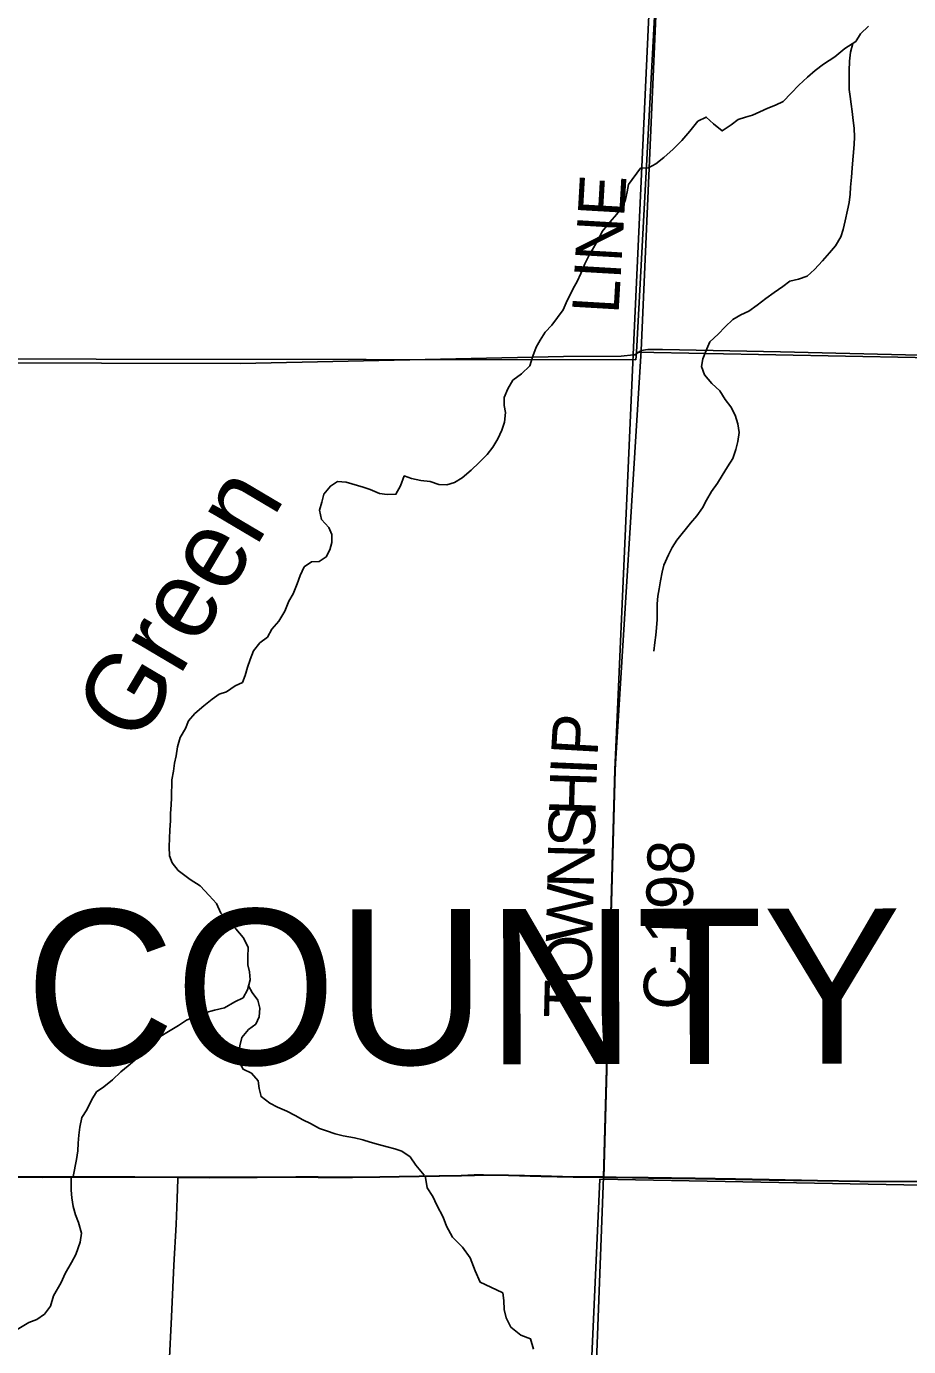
# Model space of a CAD drawing. Extents: x -8.5 to 18.7, y -20.3 to 7.
# Drawn here: x -2.138 to 0.015, y -11.043 to -7.821 of the extents above; entities that cross this region are included whole.
import ezdxf

# ---------------------------------------------------------------- set-up
doc = ezdxf.new("R2010")
doc.units = 0
for name, color, linetype in [('GM_X_Corporation', 7, 'Continuous'), ('GM_X_County_Road', 7, 'Continuous'), ('GM_X_County_Road_Text', 7, 'Continuous'), ('GM_X_County_Text', 7, 'Continuous'), ('GM_X_Minor_River', 7, 'Continuous'), ('GM_X_Minor_River_Text', 7, 'Continuous'), ('GM_X_Section', 7, 'Continuous'), ('GM_X_Township', 7, 'Continuous'), ('GM_X_Township_Road', 7, 'Continuous'), ('SH_Cut_Line', 7, 'Continuous')]:
    doc.layers.add(name, color=color, linetype=linetype)

msp = doc.modelspace()

# ---------------------------------------------------------------- linework, layer by layer
at = {"layer": 'GM_X_Corporation'}
for points in [[(-2.1696, -10.6282), (-2.0987, -10.6286), (-1.9272, -10.6285), (-1.8738, -10.6285), (-1.7692, -10.6292), (-1.7321, -10.629), (-1.6924, -10.6294), (-1.5755, -10.6291), (-1.481, -10.6285), (-1.4263, -10.6288), (-1.3432, -10.629), (-1.2761, -10.6282), (-1.2289, -10.6275), (-1.1306, -10.6259), (-1.0771, -10.6248), (-1.0451, -10.6238), (-1.0226, -10.6233), (-0.962, -10.6242), (-0.8824, -10.6263), (-0.8041, -10.6281), (-0.7294, -10.6288), (-0.7017, -9.6354), (-0.6581, -8.641), (-0.6572, -8.6212), (-0.5278, -5.82)], [(-0.8073, -12.6653), (-0.7294, -10.6288), (-0.8041, -10.6281), (-0.8824, -10.6263), (-0.962, -10.6242), (-1.0226, -10.6233), (-1.0451, -10.6238), (-1.0771, -10.6248), (-1.1306, -10.6259), (-1.2289, -10.6275), (-1.2761, -10.6282), (-1.3432, -10.629), (-1.4263, -10.6288), (-1.481, -10.6285), (-1.5755, -10.6291), (-1.6924, -10.6294), (-1.7321, -10.629), (-1.7692, -10.6292), (-1.8738, -10.6285), (-1.9272, -10.6285), (-2.0987, -10.6286), (-2.1696, -10.6282)], [(0.0755, -10.6395), (-0.1044, -10.6386), (-0.2076, -10.6374), (-0.3253, -10.6352), (-0.4077, -10.6336), (-0.5059, -10.6318), (-0.6203, -10.6302), (-0.6985, -10.6291), (-0.7294, -10.6288), (-0.8073, -12.6653)]]:
    msp.add_lwpolyline(points, dxfattribs=at)
at = {"layer": 'GM_X_County_Road'}
msp.add_line((-0.7002, -9.6204), (-0.6374, -8.6114), dxfattribs=at)
for points in [[(-0.6374, -8.6114), (-0.5871, -7.4603), (-0.5471, -6.5318), (-0.5274, -5.8211)], [(-4.8054, -8.6334), (-4.2254, -8.6404), (-3.6044, -8.6405), (-3.2741, -8.6405), (-2.6355, -8.6408), (-1.6159, -8.6434), (-0.8272, -8.6263), (-0.6867, -8.6253), (-0.6567, -8.6223), (-0.6531, -8.6219), (-0.6374, -8.6114)], [(-0.6374, -8.6114), (-0.6211, -8.6091), (-0.5859, -8.6093), (-0.2973, -8.6151), (0.5826, -8.6362), (1.2105, -8.6468), (1.398, -8.6543)], [(-0.729, -10.6299), (-0.7012, -9.6365), (-0.7002, -9.6204)], [(-2.7369, -10.6294), (-2.7037, -10.6299), (-2.5806, -10.6299), (-2.5011, -10.6298), (-2.3432, -10.6296), (-2.1692, -10.6293), (-2.0983, -10.6297), (-1.9268, -10.6296), (-1.8733, -10.6296), (-1.7688, -10.6303)], [(-1.7688, -10.6303), (-1.7317, -10.6302), (-1.6919, -10.6305), (-1.575, -10.6302), (-1.4806, -10.6296), (-1.4259, -10.6299), (-1.3428, -10.6301), (-1.2756, -10.6293), (-1.2284, -10.6286), (-1.1302, -10.627), (-1.0767, -10.6259), (-1.0447, -10.6249), (-1.0221, -10.6244), (-0.9616, -10.6253), (-0.882, -10.6274), (-0.8037, -10.6292), (-0.729, -10.6299)], [(-0.729, -10.6299), (-0.6981, -10.6302), (-0.6198, -10.6313), (-0.5055, -10.6329), (-0.4073, -10.6347), (-0.3249, -10.6363), (-0.2072, -10.6385), (-0.104, -10.6397), (0.076, -10.6406), (0.1814, -10.641)]]:
    msp.add_lwpolyline(points, dxfattribs=at)
at = {"layer": 'GM_X_Minor_River'}
for points in [[(-0.0832, -7.82), (-0.1024, -7.8387), (-0.114, -7.8576), (-0.1407, -7.8748), (-0.1653, -7.895), (-0.1928, -7.9129), (-0.2127, -7.9279), (-0.2318, -7.9444), (-0.2525, -7.9639), (-0.2717, -7.9834)], [(-0.1211, -7.8621), (-0.1264, -7.8833), (-0.129, -7.9053), (-0.13, -7.9295), (-0.1303, -7.9531), (-0.1297, -7.9743), (-0.1277, -7.9918), (-0.1248, -8.0108), (-0.1228, -8.0283), (-0.12, -8.0504), (-0.1179, -8.0694), (-0.1167, -8.0906), (-0.1176, -8.1081), (-0.1194, -8.1286), (-0.1211, -8.146), (-0.1228, -8.1665), (-0.1246, -8.1885), (-0.1264, -8.2128), (-0.1273, -8.2302), (-0.1298, -8.2507), (-0.1339, -8.2689), (-0.1395, -8.2954), (-0.145, -8.3166), (-0.1505, -8.334), (-0.1637, -8.3559), (-0.1783, -8.3732), (-0.1952, -8.3927), (-0.2144, -8.4138), (-0.2328, -8.4303), (-0.2541, -8.4376), (-0.2747, -8.4427), (-0.2922, -8.4554), (-0.3129, -8.4704), (-0.3335, -8.4846), (-0.355, -8.5011), (-0.3749, -8.5153), (-0.3947, -8.5249), (-0.4138, -8.5361), (-0.433, -8.5541), (-0.4498, -8.5714), (-0.4705, -8.5902), (-0.4776, -8.6076), (-0.4869, -8.6318), (-0.4902, -8.6507), (-0.4828, -8.6713), (-0.4649, -8.692), (-0.4461, -8.7104), (-0.4327, -8.731), (-0.4185, -8.7494), (-0.4081, -8.7693), (-0.4015, -8.7906), (-0.3987, -8.8119), (-0.402, -8.8339), (-0.4068, -8.8536), (-0.4138, -8.8755), (-0.427, -8.8959), (-0.4401, -8.917), (-0.4517, -8.9351), (-0.4663, -8.9554), (-0.478, -8.9773), (-0.488, -8.9954), (-0.5019, -9.015), (-0.5173, -9.0331), (-0.5511, -9.0744), (-0.562, -9.0926), (-0.5713, -9.1107), (-0.5822, -9.1356), (-0.5869, -9.153), (-0.5902, -9.1735), (-0.5942, -9.1932), (-0.5967, -9.2114), (-0.5984, -9.2296), (-0.5989, -9.2683), (-0.6006, -9.2888), (-0.6023, -9.3062), (-0.604, -9.3244), (-0.6066, -9.3457)], [(-0.2717, -7.9834), (-0.2909, -8.0037), (-0.31, -8.0126), (-0.3283, -8.02), (-0.3481, -8.0289), (-0.3656, -8.0371), (-0.3831, -8.0422), (-0.4007, -8.0481), (-0.4182, -8.0608), (-0.4404, -8.0757), (-0.4615, -8.0588), (-0.4787, -8.0419), (-0.4993, -8.0523), (-0.5186, -8.0764), (-0.5385, -8.099), (-0.56, -8.12), (-0.5823, -8.141), (-0.6022, -8.156), (-0.6197, -8.1657), (-0.6394, -8.167), (-0.6687, -8.2062), (-0.672, -8.2243), (-0.676, -8.2433), (-0.6822, -8.2607), (-0.6976, -8.2795), (-0.7138, -8.2975), (-0.733, -8.3209), (-0.7415, -8.3382), (-0.7539, -8.3609), (-0.7648, -8.379), (-0.7749, -8.4001), (-0.785, -8.4236), (-0.7936, -8.4432), (-0.8036, -8.4606), (-0.8207, -8.4953), (-0.8285, -8.5127), (-0.8416, -8.5315), (-0.8562, -8.5496), (-0.8723, -8.5669), (-0.8847, -8.5865), (-0.894, -8.6038), (-0.9026, -8.6258), (-0.9097, -8.6492), (-0.9296, -8.6687), (-0.9511, -8.6844), (-0.9634, -8.7056), (-0.972, -8.726), (-0.9722, -8.7457), (-0.9686, -8.7632), (-0.9712, -8.7867), (-0.9775, -8.8064), (-0.9876, -8.8276), (-0.9999, -8.8479), (-1.0138, -8.8652), (-1.033, -8.8848), (-1.0529, -8.9035), (-1.0744, -8.9223), (-1.0935, -8.9342), (-1.1125, -8.9393), (-1.1315, -8.9384), (-1.1526, -8.9313), (-1.1753, -8.9288), (-1.1988, -8.924), (-1.2162, -8.9177), (-1.2256, -8.9419), (-1.2364, -8.9623), (-1.2577, -8.9628), (-1.2766, -8.9603), (-1.2993, -8.951), (-1.3166, -8.9455), (-1.3575, -8.9329), (-1.3787, -8.9312), (-1.3963, -8.9424), (-1.4124, -8.9619), (-1.4172, -8.9816), (-1.4227, -9.0013), (-1.4184, -9.0241), (-1.4004, -9.0433), (-1.3931, -9.0608), (-1.3925, -9.0806), (-1.398, -9.098), (-1.4066, -9.1153), (-1.4241, -9.1265), (-1.4424, -9.1271), (-1.4607, -9.1398), (-1.4701, -9.161), (-1.4771, -9.1814), (-1.4873, -9.2056), (-1.4981, -9.2237), (-1.5075, -9.2479), (-1.5221, -9.272), (-1.5391, -9.2916), (-1.5499, -9.3112), (-1.5683, -9.3254), (-1.5837, -9.345), (-1.5922, -9.3662), (-1.5985, -9.3843), (-1.6041, -9.4048), (-1.6111, -9.4222), (-1.6286, -9.4303), (-1.65, -9.4445)], [(-1.65, -9.4445), (-1.6676, -9.4504), (-1.6851, -9.4624), (-1.705, -9.4789), (-1.7273, -9.4976), (-1.7426, -9.5157), (-1.7504, -9.5338), (-1.7628, -9.5564), (-1.7699, -9.5791), (-1.7732, -9.6011), (-1.7772, -9.6185), (-1.7797, -9.6382), (-1.7837, -9.6595), (-1.7842, -9.7035), (-1.7852, -9.7209), (-1.7869, -9.7414), (-1.7871, -9.7589), (-1.7882, -9.7824), (-1.7891, -9.8021), (-1.7901, -9.8234), (-1.7889, -9.8447), (-1.783, -9.8622), (-1.768, -9.8806), (-1.7387, -9.9029), (-1.7146, -9.9183), (-1.6921, -9.9421), (-1.6741, -9.9613), (-1.6638, -9.9849), (-1.645, -10.0049), (-1.627, -10.0233), (-1.609, -10.044), (-1.5972, -10.0677), (-1.5982, -10.0919), (-1.5977, -10.1109), (-1.5941, -10.1284), (-1.592, -10.1474), (-1.5984, -10.1724), (-1.6092, -10.1913), (-1.6298, -10.2017), (-1.655, -10.2158), (-1.6793, -10.2217), (-1.7029, -10.2282), (-1.7273, -10.2371), (-1.7479, -10.246), (-1.767, -10.2587), (-1.7914, -10.2736), (-1.8106, -10.2855), (-1.8282, -10.3013), (-1.8489, -10.3216), (-1.8681, -10.3388), (-1.8903, -10.3576), (-1.9079, -10.3718), (-1.9286, -10.3913), (-1.9493, -10.4086), (-1.9676, -10.4213), (-1.9784, -10.4394), (-1.9909, -10.4651), (-2.0032, -10.4839), (-2.008, -10.5074), (-2.0105, -10.5264), (-2.0123, -10.5461), (-2.0132, -10.565), (-2.0158, -10.5863), (-2.0241, -10.6277)], [(-1.5959, -10.1626), (-1.5871, -10.1786), (-1.5736, -10.197), (-1.5685, -10.2168), (-1.5703, -10.238), (-1.5788, -10.2561), (-1.5964, -10.2689), (-1.6126, -10.2884), (-1.6174, -10.3089), (-1.6198, -10.3263), (-1.6208, -10.3453), (-1.6097, -10.3659), (-1.5893, -10.3752), (-1.5728, -10.3944), (-1.57, -10.4126), (-1.5657, -10.4324), (-1.5439, -10.4486), (-1.5258, -10.4587), (-1.5031, -10.468), (-1.482, -10.4789), (-1.4639, -10.4897), (-1.445, -10.4982), (-1.4232, -10.5106), (-1.4058, -10.5161), (-1.3846, -10.5232), (-1.365, -10.5287), (-1.3377, -10.5336), (-1.3173, -10.5383), (-1.2991, -10.5438), (-1.2787, -10.5494), (-1.2575, -10.5549), (-1.2394, -10.5604), (-1.222, -10.5659), (-1.2017, -10.5798), (-1.1875, -10.5997), (-1.1675, -10.6245)], [(-2.0288, -10.6281), (-2.0288, -10.6609), (-2.0274, -10.6798), (-2.0245, -10.7011), (-2.0186, -10.7209), (-2.0112, -10.7399), (-2.0038, -10.7657), (-2.0069, -10.7877), (-2.0177, -10.818), (-2.0284, -10.8376), (-2.0438, -10.8641), (-2.0537, -10.886), (-2.0721, -10.9185), (-2.0798, -10.9443), (-2.0944, -10.9639), (-2.1134, -10.9767), (-2.1323, -10.9841), (-2.1612, -11.0014), (-2.1719, -11.0211), (-2.1759, -11.0461)], [(-1.1649, -10.625), (-1.1604, -10.6556), (-1.1461, -10.6761), (-1.1364, -10.6974), (-1.1207, -10.7271), (-1.1133, -10.7492), (-1.0983, -10.7758), (-1.0742, -10.8002), (-1.0555, -10.8261), (-1.0428, -10.8581), (-1.0309, -10.8854), (-1.0044, -10.8977), (-0.9758, -10.9116), (-0.9729, -10.9305), (-0.9722, -10.9518), (-0.9671, -10.9723), (-0.9559, -10.9951), (-0.9317, -11.015), (-0.9083, -11.0235), (-0.9009, -11.0493)]]:
    msp.add_lwpolyline(points, dxfattribs=at)
at = {"layer": 'GM_X_Section'}
for points in [[(1.4135, -6.7407), (1.3918, -8.6545), (-0.6492, -8.616), (-0.5532, -6.824), (-0.5496, -6.7247)], [(-0.5532, -6.824), (-0.6492, -8.616), (-0.6509, -8.6342), (-2.6276, -8.6318), (-2.6394, -7.7153), (-2.6885, -7.0783), (-2.6797, -6.76)], [(-0.7383, -10.6339), (1.1828, -10.6703), (1.1777, -12.6489), (-0.8294, -12.6494)]]:
    msp.add_lwpolyline(points, close=True, dxfattribs=at)
at = {"layer": 'GM_X_Township'}
msp.add_lwpolyline([(0.0755, -10.6395), (-0.1044, -10.6386), (-0.2076, -10.6374), (-0.3253, -10.6352), (-0.4077, -10.6336), (-0.5059, -10.6318), (-0.6203, -10.6302), (-0.6985, -10.6291), (-0.7294, -10.6288), (-0.7017, -9.6354), (-0.6581, -8.641), (-0.6572, -8.6212), (-0.5278, -5.82)], dxfattribs=at)
at = {"layer": 'GM_X_Township_Road'}
msp.add_lwpolyline([(-1.7899, -11.0858), (-1.7844, -10.9703), (-1.7784, -10.8437), (-1.7732, -10.7444), (-1.7704, -10.681), (-1.7689, -10.6343), (-1.7688, -10.6303)], dxfattribs=at)
at = {"layer": 'SH_Cut_Line'}
for points in [[(0.0755, -10.6395), (-0.1044, -10.6386), (-0.2076, -10.6374), (-0.3253, -10.6352), (-0.4077, -10.6336), (-0.5059, -10.6318), (-0.6203, -10.6302), (-0.6985, -10.6291), (-0.7294, -10.6288), (-0.8041, -10.6281), (-0.8824, -10.6263), (-0.962, -10.6242), (-1.0226, -10.6233), (-1.0451, -10.6238), (-1.0771, -10.6248), (-1.1306, -10.6259), (-1.2289, -10.6275), (-1.2761, -10.6282), (-1.3432, -10.629), (-1.4263, -10.6288), (-1.481, -10.6285), (-1.5755, -10.6291), (-1.6924, -10.6294), (-1.7321, -10.629), (-1.7692, -10.6292), (-1.8738, -10.6285), (-1.9272, -10.6285), (-2.0987, -10.6286), (-2.1696, -10.6282)], [(-2.1696, -10.6282), (-2.0987, -10.6286), (-1.9272, -10.6285), (-1.8738, -10.6285), (-1.7692, -10.6292), (-1.7321, -10.629), (-1.6924, -10.6294), (-1.5755, -10.6291), (-1.481, -10.6285), (-1.4263, -10.6288), (-1.3432, -10.629), (-1.2761, -10.6282), (-1.2289, -10.6275), (-1.1306, -10.6259), (-1.0771, -10.6248), (-1.0451, -10.6238), (-1.0226, -10.6233), (-0.962, -10.6242), (-0.8824, -10.6263), (-0.8041, -10.6281), (-0.7294, -10.6288), (-0.6985, -10.6291), (-0.6203, -10.6302), (-0.5059, -10.6318), (-0.4077, -10.6336), (-0.3253, -10.6352), (-0.2076, -10.6374), (-0.1044, -10.6386), (0.0755, -10.6395)]]:
    msp.add_lwpolyline(points, dxfattribs=at)

# ---------------------------------------------------------------- texts
at = {"layer": 'GM_X_County_Road_Text'}
for s, height, rotation, p in [('LINE', 0.11364, 86.6697, (-0.6931, -8.5239)), ('P', 0.1136, 86.7578, (-0.7444, -9.6032)), ('I', 0.1136, 87.5716, (-0.7464, -9.6494)), ('H', 0.1136, 88.2803, (-0.7494, -9.749)), ('S', 0.1136, 88.5833, (-0.7512, -9.8255)), ('N', 0.1136, 88.5828, (-0.7537, -9.9254)), ('C-198', 0.11364, 88.3475, (-0.5195, -10.2221)), ('W', 0.1136, 88.5833, (-0.757, -10.0571)), ('O', 0.1136, 88.5828, (-0.7594, -10.157)), ('T', 0.1136, 88.5856, (-0.7615, -10.242))]:
    msp.add_text(s, height=height, rotation=rotation, dxfattribs=at).set_placement(p)
at = {"layer": 'GM_X_County_Text'}
msp.add_text('SANDUSKY COUNTY', height=0.378788, rotation=0.0833, dxfattribs=at).set_placement((-5.0687, -10.3596))
at = {"layer": 'GM_X_Minor_River_Text'}
msp.add_text('Green', height=0.1895, rotation=59.3515, dxfattribs=at).set_placement((-1.8654, -9.5783))

doc.saveas('drawing.dxf')
